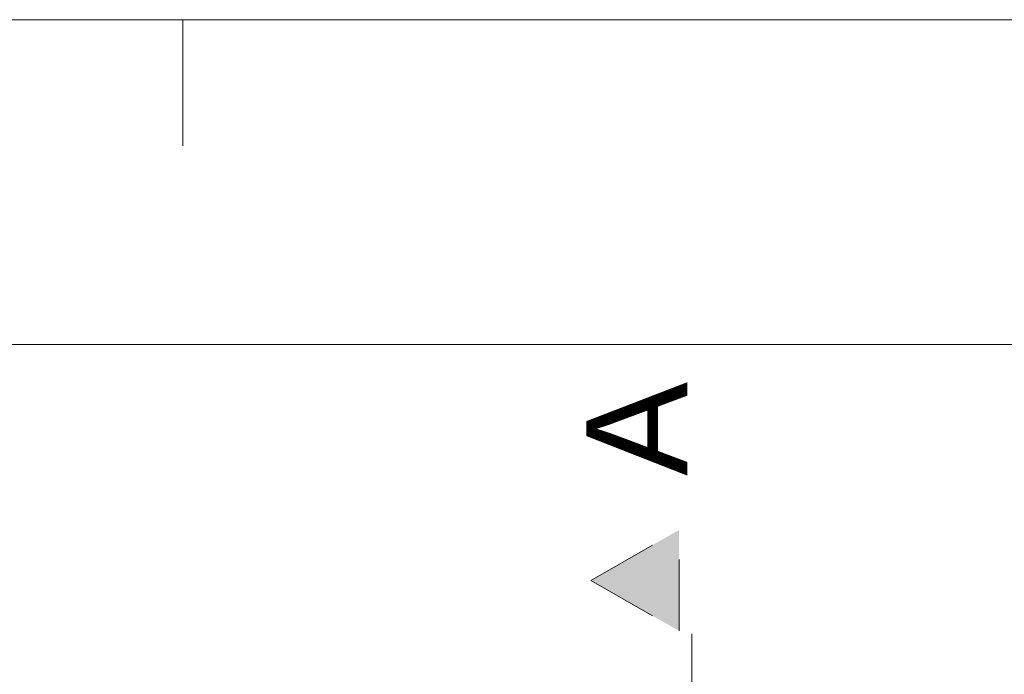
# Model space of a CAD drawing. Extents: x -145259 to -67259, y -2316 to 267384.
# Tile 376 of 656: x -124904 to -121007, y 64791 to 67384. Entities that reach past the tile are written whole.
import ezdxf

# ---------------------------------------------------------------- set-up
doc = ezdxf.new("R2010")
doc.units = 0
doc.header["$MEASUREMENT"] = 0
doc.linetypes.add('Dashed', pattern=[564.444447, 282.222223, -282.222223])
for name, color, linetype, lineweight in [('arch przekroje_Nr_Pióra__21', 7, 'Continuous', 13), ('arch przekroje_Nr_Pióra__5', 7, 'Continuous', 13), ('ARCH TABELA_Nr_Pióra__21', 7, 'Continuous', 13), ('Arch wymiary_Nr_Pióra__21', 7, 'Continuous', 13)]:
    doc.layers.add(name, color=color, linetype=linetype, lineweight=lineweight)
doc.layers.add('Arch wymiary', color=7, linetype='Continuous')
doc.styles.add('GENERATED_STYLE_1', font='txt')
doc.styles.add('GENERATED_STYLE_7', font='arial.ttf')
doc.dimstyles.new('GENERATED_STYLE__1', dxfattribs={"dimtxt": 179.999995, "dimasz": 114, "dimexe": 0.18, "dimexo": 0, "dimgap": 0.09, "dimtad": 1, "dimtih": 1, "dimtoh": 1, "dimdec": 0, "dimlfac": 0.1, "dimzin": 0, "dimdsep": 46, "dimtxsty": 'GENERATED_STYLE_1', "dimblk": 'ARROWHEAD_2', "dimblk1": 'ARROWHEAD_2', "dimblk2": 'ARROWHEAD_2', "dimcen": 0.09, "dimclrd": 7, "dimclre": 7, "dimclrt": 7, "dimazin": 0, "dimtfac": 1, "dimtdec": 4, "dimtmove": 0, "dimatfit": 3, "dimfxl": 0, "dimtolj": 1, "dimtzin": 0, "dimarcsym": 0})

# ---------------------------------------------------------------- blocks, each defined once
blk = doc.blocks.new('*D692')
at = {"layer": 'Arch wymiary_Nr_Pióra__21', "linetype": 'Continuous'}
for p, q in [((-127343.7, 65983.9), (-127343.7, 66208.9)), ((-73028.7, 65983.9), (-73028.7, 66208.9)), ((-127300.4, 66171.4), (-127387, 66021.4)), ((-73072, 66021.4), (-72985.4, 66171.4)), ((-127417.1, 66096.4), (-127343.7, 66096.4)), ((-127343.7, 66096.4), (-73028.7, 66096.4)), ((-73028.7, 66096.4), (-72955.4, 66096.4))]:
    blk.add_line(p, q, dxfattribs=at)
at = {"layer": 'Arch wymiary_Nr_Pióra__21', "insert": (-100445.4, 66132.4), "char_height": 180, "attachment_point": 7, "style": 'GENERATED_STYLE_1'}
blk.add_mtext('{5\xa0431}', dxfattribs=at)
blk = doc.blocks.new('ARROWHEAD_2')
at = {"color": 0, "linetype": 'Continuous', "lineweight": 0}
for p, q in [((-0.378, -0.655), (0.378, 0.655)), ((0, 0), (-1, 0))]:
    blk.add_line(p, q, dxfattribs=at)

msp = doc.modelspace()

# ---------------------------------------------------------------- hatches: boundary and pattern name
at = {"layer": 'arch przekroje_Nr_Pióra__5', "linetype": 'Continuous'}
msp.add_hatch(color=256, dxfattribs=at).paths.add_polyline_path([(-122293.7, 65362.6), (-122293.7, 64962.6), (-122643.7, 65162.6)], flags=0)

# ---------------------------------------------------------------- linework, layer by layer
at = {"layer": 'arch przekroje_Nr_Pióra__5', "linetype": 'Dashed'}
for p, q in [((-122643.7, 65162.6), (-122293.7, 65362.6)), ((-122293.7, 64962.6), (-122293.7, 65362.6)), ((-122643.7, 65162.6), (-122293.7, 64962.6)), ((-122243.7, 64104.6), (-122243.7, 65162.6))]:
    msp.add_line(p, q, dxfattribs=at)
at = {"layer": 'ARCH TABELA_Nr_Pióra__21', "linetype": 'Continuous'}
for p, q in [((-145258.7, 67383.6), (-70258.7, 67383.6)), ((-124258.7, 66883.6), (-124258.7, 67383.6))]:
    msp.add_line(p, q, dxfattribs=at)

# ---------------------------------------------------------------- texts
at = {"layer": 'arch przekroje_Nr_Pióra__21', "linetype": 'Continuous', "insert": (-122660.9, 65762.6), "char_height": 400, "attachment_point": 2, "rotation": 90, "style": 'GENERATED_STYLE_7'}
msp.add_mtext('{A}', dxfattribs=at)

# ---------------------------------------------------------------- dimensions: what is measured, and where the dimension line sits
at = {"layer": 'Arch wymiary', "linetype": 'Continuous'}
dim = msp.add_linear_dim(base=(-127343.7373669, 66096.3697554), p1=(-127343.7373669, 61743.6027409), p2=(-73028.7373669, 61673.6027409), dimstyle='GENERATED_STYLE__1', dxfattribs=at)
dim.commit()
dim.dimension.update_dxf_attribs({"geometry": '*D692', "text_midpoint": (-100137.689558, 66222.3697521)})

doc.saveas('drawing.dxf')
